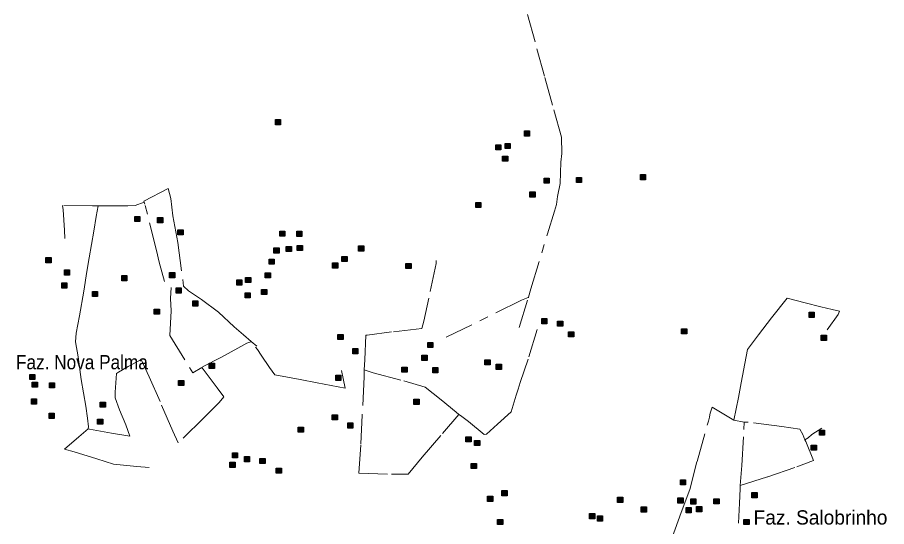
# Model space of a CAD drawing. Extents: x 393.5 to 446.9, y 8064.8 to 8120.4.
# Drawn here: x 426.46 to 436.2, y 8103.75 to 8109.45 of the extents above; entities that cross this region are included whole.
import ezdxf

# ---------------------------------------------------------------- set-up
doc = ezdxf.new("R2010")
doc.units = 0
doc.header["$LTSCALE"] = 0.064
doc.linetypes.add('DOT_DASHED', pattern=[7.7, 5, -1.2, 0.3, -1.2])
doc.layers.add('2', color=7, linetype='Continuous', lineweight=25)
doc.layers.add('22', color=7, linetype='DOT_DASHED', lineweight=13)
doc.layers.add('61', color=7, linetype='Continuous')

msp = doc.modelspace()

# ---------------------------------------------------------------- hatches: boundary and pattern name
at = {"layer": '2'}
for points in [[(429.3514, 8108.3076), (429.4094, 8108.3076), (429.4094, 8108.2496), (429.3514, 8108.2496)], [(432.1396, 8108.1801), (432.1976, 8108.1801), (432.1976, 8108.1221), (432.1396, 8108.1221)], [(431.8191, 8108.0256), (431.8771, 8108.0256), (431.8771, 8107.9676), (431.8191, 8107.9676)], [(431.9241, 8108.0396), (431.9821, 8108.0396), (431.9821, 8107.9816), (431.9241, 8107.9816)], [(431.8951, 8107.8986), (431.9531, 8107.8986), (431.9531, 8107.8406), (431.8951, 8107.8406)], [(433.4386, 8107.6904), (433.4966, 8107.6904), (433.4966, 8107.6324), (433.4386, 8107.6324)], [(432.3602, 8107.6519), (432.4182, 8107.6519), (432.4182, 8107.5939), (432.3602, 8107.5939)], [(432.7215, 8107.6589), (432.7795, 8107.6589), (432.7795, 8107.6009), (432.7215, 8107.6009)], [(432.2019, 8107.4972), (432.2599, 8107.4972), (432.2599, 8107.4392), (432.2019, 8107.4392)], [(431.5956, 8107.3798), (431.6536, 8107.3798), (431.6536, 8107.3218), (431.5956, 8107.3218)], [(427.7774, 8107.2222), (427.8354, 8107.2222), (427.8354, 8107.1642), (427.7774, 8107.1642)], [(428.0316, 8107.2102), (428.0896, 8107.2102), (428.0896, 8107.1522), (428.0316, 8107.1522)], [(428.26, 8107.0736), (428.318, 8107.0736), (428.318, 8107.0156), (428.26, 8107.0156)], [(429.4011, 8107.0583), (429.4591, 8107.0583), (429.4591, 8107.0003), (429.4011, 8107.0003)], [(429.5901, 8107.056), (429.6481, 8107.056), (429.6481, 8106.998), (429.5901, 8106.998)], [(429.3345, 8106.87), (429.3925, 8106.87), (429.3925, 8106.812), (429.3345, 8106.812)], [(429.4736, 8106.8872), (429.5316, 8106.8872), (429.5316, 8106.8292), (429.4736, 8106.8292)], [(429.5972, 8106.8974), (429.6552, 8106.8974), (429.6552, 8106.8394), (429.5972, 8106.8394)], [(430.2834, 8106.892), (430.3414, 8106.892), (430.3414, 8106.834), (430.2834, 8106.834)], [(426.7824, 8106.7619), (426.8404, 8106.7619), (426.8404, 8106.7039), (426.7824, 8106.7039)], [(429.2809, 8106.745), (429.3389, 8106.745), (429.3389, 8106.687), (429.2809, 8106.687)], [(430.097, 8106.7749), (430.155, 8106.7749), (430.155, 8106.7169), (430.097, 8106.7169)], [(426.989, 8106.6227), (427.047, 8106.6227), (427.047, 8106.5647), (426.989, 8106.5647)], [(429.9911, 8106.7023), (430.0491, 8106.7023), (430.0491, 8106.6443), (429.9911, 8106.6443)], [(430.8128, 8106.6959), (430.8708, 8106.6959), (430.8708, 8106.6379), (430.8128, 8106.6379)], [(427.6315, 8106.5607), (427.6895, 8106.5607), (427.6895, 8106.5027), (427.6315, 8106.5027)], [(428.1657, 8106.5937), (428.2237, 8106.5937), (428.2237, 8106.5357), (428.1657, 8106.5357)], [(429.0168, 8106.5401), (429.0748, 8106.5401), (429.0748, 8106.4821), (429.0168, 8106.4821)], [(429.2373, 8106.592), (429.2953, 8106.592), (429.2953, 8106.534), (429.2373, 8106.534)], [(426.9594, 8106.4773), (427.0174, 8106.4773), (427.0174, 8106.4193), (426.9594, 8106.4193)], [(428.9196, 8106.5119), (428.9776, 8106.5119), (428.9776, 8106.4539), (428.9196, 8106.4539)], [(427.3023, 8106.382), (427.3603, 8106.382), (427.3603, 8106.324), (427.3023, 8106.324)], [(428.2399, 8106.422), (428.2979, 8106.422), (428.2979, 8106.364), (428.2399, 8106.364)], [(429.0123, 8106.3678), (429.0703, 8106.3678), (429.0703, 8106.3098), (429.0123, 8106.3098)], [(429.197, 8106.4054), (429.255, 8106.4054), (429.255, 8106.3474), (429.197, 8106.3474)], [(428.4268, 8106.277), (428.4848, 8106.277), (428.4848, 8106.219), (428.4268, 8106.219)], [(427.9958, 8106.1844), (428.0538, 8106.1844), (428.0538, 8106.1264), (427.9958, 8106.1264)], [(435.3273, 8106.149), (435.3853, 8106.149), (435.3853, 8106.091), (435.3273, 8106.091)], [(432.3346, 8106.0792), (432.3926, 8106.0792), (432.3926, 8106.0212), (432.3346, 8106.0212)], [(432.5117, 8106.051), (432.5697, 8106.051), (432.5697, 8105.993), (432.5117, 8105.993)], [(433.9002, 8105.9651), (433.9582, 8105.9651), (433.9582, 8105.9071), (433.9002, 8105.9071)], [(430.0517, 8105.9009), (430.1097, 8105.9009), (430.1097, 8105.8429), (430.0517, 8105.8429)], [(432.6347, 8105.9313), (432.6927, 8105.9313), (432.6927, 8105.8733), (432.6347, 8105.8733)], [(435.4645, 8105.8915), (435.5225, 8105.8915), (435.5225, 8105.8335), (435.4645, 8105.8335)], [(431.0573, 8105.8106), (431.1153, 8105.8106), (431.1153, 8105.7526), (431.0573, 8105.7526)], [(430.2176, 8105.7427), (430.2756, 8105.7427), (430.2756, 8105.6847), (430.2176, 8105.6847)], [(430.9916, 8105.6677), (431.0496, 8105.6677), (431.0496, 8105.6097), (430.9916, 8105.6097)], [(428.6114, 8105.5776), (428.6694, 8105.5776), (428.6694, 8105.5196), (428.6114, 8105.5196)], [(431.6986, 8105.6171), (431.7566, 8105.6171), (431.7566, 8105.5591), (431.6986, 8105.5591)], [(431.8247, 8105.5677), (431.8827, 8105.5677), (431.8827, 8105.5097), (431.8247, 8105.5097)], [(426.6012, 8105.4537), (426.6592, 8105.4537), (426.6592, 8105.3957), (426.6012, 8105.3957)], [(430.7676, 8105.5344), (430.8256, 8105.5344), (430.8256, 8105.4764), (430.7676, 8105.4764)], [(431.1127, 8105.5298), (431.1707, 8105.5298), (431.1707, 8105.4718), (431.1127, 8105.4718)], [(426.6294, 8105.3672), (426.6874, 8105.3672), (426.6874, 8105.3092), (426.6294, 8105.3092)], [(426.8212, 8105.36), (426.8792, 8105.36), (426.8792, 8105.302), (426.8212, 8105.302)], [(428.2666, 8105.386), (428.3246, 8105.386), (428.3246, 8105.328), (428.2666, 8105.328)], [(430.0266, 8105.4438), (430.0846, 8105.4438), (430.0846, 8105.3858), (430.0266, 8105.3858)], [(426.6187, 8105.1784), (426.6767, 8105.1784), (426.6767, 8105.1204), (426.6187, 8105.1204)], [(430.9029, 8105.1749), (430.9609, 8105.1749), (430.9609, 8105.1169), (430.9029, 8105.1169)], [(427.3898, 8105.144), (427.4478, 8105.144), (427.4478, 8105.086), (427.3898, 8105.086)], [(426.817, 8105.0174), (426.875, 8105.0174), (426.875, 8104.9594), (426.817, 8104.9594)], [(429.9881, 8105.0007), (430.0461, 8105.0007), (430.0461, 8104.9427), (429.9881, 8104.9427)], [(427.3612, 8104.9527), (427.4192, 8104.9527), (427.4192, 8104.8947), (427.3612, 8104.8947)], [(430.1619, 8104.9096), (430.2199, 8104.9096), (430.2199, 8104.8516), (430.1619, 8104.8516)], [(429.6071, 8104.8626), (429.6651, 8104.8626), (429.6651, 8104.8046), (429.6071, 8104.8046)], [(435.4428, 8104.8295), (435.5008, 8104.8295), (435.5008, 8104.7715), (435.4428, 8104.7715)], [(431.4859, 8104.7548), (431.5439, 8104.7548), (431.5439, 8104.6968), (431.4859, 8104.6968)], [(431.5821, 8104.7147), (431.6401, 8104.7147), (431.6401, 8104.6567), (431.5821, 8104.6567)], [(428.8707, 8104.5757), (428.9287, 8104.5757), (428.9287, 8104.5177), (428.8707, 8104.5177)], [(435.3513, 8104.6616), (435.4093, 8104.6616), (435.4093, 8104.6036), (435.3513, 8104.6036)], [(429.0038, 8104.5332), (429.0618, 8104.5332), (429.0618, 8104.4752), (429.0038, 8104.4752)], [(429.1789, 8104.5116), (429.2369, 8104.5116), (429.2369, 8104.4536), (429.1789, 8104.4536)], [(428.8428, 8104.4703), (428.9008, 8104.4703), (428.9008, 8104.4123), (428.8428, 8104.4123)], [(429.3609, 8104.4038), (429.4189, 8104.4038), (429.4189, 8104.3458), (429.3609, 8104.3458)], [(431.545, 8104.4557), (431.603, 8104.4557), (431.603, 8104.3977), (431.545, 8104.3977)], [(433.8866, 8104.2727), (433.9446, 8104.2727), (433.9446, 8104.2147), (433.8866, 8104.2147)], [(431.7271, 8104.0892), (431.7851, 8104.0892), (431.7851, 8104.0312), (431.7271, 8104.0312)], [(431.8889, 8104.1523), (431.9469, 8104.1523), (431.9469, 8104.0943), (431.8889, 8104.0943)], [(434.6881, 8104.1306), (434.7461, 8104.1306), (434.7461, 8104.0726), (434.6881, 8104.0726)], [(433.1837, 8104.0771), (433.2417, 8104.0771), (433.2417, 8104.0191), (433.1837, 8104.0191)], [(433.8598, 8104.0702), (433.9178, 8104.0702), (433.9178, 8104.0122), (433.8598, 8104.0122)], [(434.0027, 8104.0584), (434.0607, 8104.0584), (434.0607, 8104.0004), (434.0027, 8104.0004)], [(434.2618, 8104.0609), (434.3198, 8104.0609), (434.3198, 8104.0029), (434.2618, 8104.0029)], [(433.4489, 8103.9696), (433.5069, 8103.9696), (433.5069, 8103.9116), (433.4489, 8103.9116)], [(433.9498, 8103.9622), (434.0078, 8103.9622), (434.0078, 8103.9042), (433.9498, 8103.9042)], [(434.067, 8103.9726), (434.125, 8103.9726), (434.125, 8103.9146), (434.067, 8103.9146)], [(431.8394, 8103.8293), (431.8974, 8103.8293), (431.8974, 8103.7713), (431.8394, 8103.7713)], [(432.8688, 8103.8939), (432.9268, 8103.8939), (432.9268, 8103.8359), (432.8688, 8103.8359)], [(432.9578, 8103.869), (433.0158, 8103.869), (433.0158, 8103.811), (432.9578, 8103.811)], [(434.5976, 8103.8287), (434.6556, 8103.8287), (434.6556, 8103.7707), (434.5976, 8103.7707)]]:
    msp.add_hatch(color=256, dxfattribs=at).paths.add_polyline_path(points)

# ---------------------------------------------------------------- linework, layer by layer
for points in [[(429.3514, 8108.3076), (429.4094, 8108.3076), (429.4094, 8108.2496), (429.3514, 8108.2496)], [(432.1396, 8108.1801), (432.1976, 8108.1801), (432.1976, 8108.1221), (432.1396, 8108.1221)], [(431.8191, 8108.0256), (431.8771, 8108.0256), (431.8771, 8107.9676), (431.8191, 8107.9676)], [(431.9241, 8108.0396), (431.9821, 8108.0396), (431.9821, 8107.9816), (431.9241, 8107.9816)], [(431.8951, 8107.8986), (431.9531, 8107.8986), (431.9531, 8107.8406), (431.8951, 8107.8406)], [(433.4386, 8107.6904), (433.4966, 8107.6904), (433.4966, 8107.6324), (433.4386, 8107.6324)], [(432.3602, 8107.6519), (432.4182, 8107.6519), (432.4182, 8107.5939), (432.3602, 8107.5939)], [(432.7215, 8107.6589), (432.7795, 8107.6589), (432.7795, 8107.6009), (432.7215, 8107.6009)], [(432.2019, 8107.4972), (432.2599, 8107.4972), (432.2599, 8107.4392), (432.2019, 8107.4392)], [(431.5956, 8107.3798), (431.6536, 8107.3798), (431.6536, 8107.3218), (431.5956, 8107.3218)], [(427.7774, 8107.2222), (427.8354, 8107.2222), (427.8354, 8107.1642), (427.7774, 8107.1642)], [(428.0316, 8107.2102), (428.0896, 8107.2102), (428.0896, 8107.1522), (428.0316, 8107.1522)], [(428.26, 8107.0736), (428.318, 8107.0736), (428.318, 8107.0156), (428.26, 8107.0156)], [(429.4011, 8107.0583), (429.4591, 8107.0583), (429.4591, 8107.0003), (429.4011, 8107.0003)], [(429.5901, 8107.056), (429.6481, 8107.056), (429.6481, 8106.998), (429.5901, 8106.998)], [(429.3345, 8106.87), (429.3925, 8106.87), (429.3925, 8106.812), (429.3345, 8106.812)], [(429.4736, 8106.8872), (429.5316, 8106.8872), (429.5316, 8106.8292), (429.4736, 8106.8292)], [(429.5972, 8106.8974), (429.6552, 8106.8974), (429.6552, 8106.8394), (429.5972, 8106.8394)], [(430.2834, 8106.892), (430.3414, 8106.892), (430.3414, 8106.834), (430.2834, 8106.834)], [(426.7824, 8106.7619), (426.8404, 8106.7619), (426.8404, 8106.7039), (426.7824, 8106.7039)], [(429.2809, 8106.745), (429.3389, 8106.745), (429.3389, 8106.687), (429.2809, 8106.687)], [(430.097, 8106.7749), (430.155, 8106.7749), (430.155, 8106.7169), (430.097, 8106.7169)], [(426.989, 8106.6227), (427.047, 8106.6227), (427.047, 8106.5647), (426.989, 8106.5647)], [(429.9911, 8106.7023), (430.0491, 8106.7023), (430.0491, 8106.6443), (429.9911, 8106.6443)], [(430.8128, 8106.6959), (430.8708, 8106.6959), (430.8708, 8106.6379), (430.8128, 8106.6379)], [(427.6315, 8106.5607), (427.6895, 8106.5607), (427.6895, 8106.5027), (427.6315, 8106.5027)], [(428.1657, 8106.5937), (428.2237, 8106.5937), (428.2237, 8106.5357), (428.1657, 8106.5357)], [(429.0168, 8106.5401), (429.0748, 8106.5401), (429.0748, 8106.4821), (429.0168, 8106.4821)], [(429.2373, 8106.592), (429.2953, 8106.592), (429.2953, 8106.534), (429.2373, 8106.534)], [(426.9594, 8106.4773), (427.0174, 8106.4773), (427.0174, 8106.4193), (426.9594, 8106.4193)], [(428.9196, 8106.5119), (428.9776, 8106.5119), (428.9776, 8106.4539), (428.9196, 8106.4539)], [(427.3023, 8106.382), (427.3603, 8106.382), (427.3603, 8106.324), (427.3023, 8106.324)], [(428.2399, 8106.422), (428.2979, 8106.422), (428.2979, 8106.364), (428.2399, 8106.364)], [(429.0123, 8106.3678), (429.0703, 8106.3678), (429.0703, 8106.3098), (429.0123, 8106.3098)], [(429.197, 8106.4054), (429.255, 8106.4054), (429.255, 8106.3474), (429.197, 8106.3474)], [(428.4268, 8106.277), (428.4848, 8106.277), (428.4848, 8106.219), (428.4268, 8106.219)], [(427.9958, 8106.1844), (428.0538, 8106.1844), (428.0538, 8106.1264), (427.9958, 8106.1264)], [(435.3273, 8106.149), (435.3853, 8106.149), (435.3853, 8106.091), (435.3273, 8106.091)], [(432.3346, 8106.0792), (432.3926, 8106.0792), (432.3926, 8106.0212), (432.3346, 8106.0212)], [(432.5117, 8106.051), (432.5697, 8106.051), (432.5697, 8105.993), (432.5117, 8105.993)], [(433.9002, 8105.9651), (433.9582, 8105.9651), (433.9582, 8105.9071), (433.9002, 8105.9071)], [(430.0517, 8105.9009), (430.1097, 8105.9009), (430.1097, 8105.8429), (430.0517, 8105.8429)], [(432.6347, 8105.9313), (432.6927, 8105.9313), (432.6927, 8105.8733), (432.6347, 8105.8733)], [(435.4645, 8105.8915), (435.5225, 8105.8915), (435.5225, 8105.8335), (435.4645, 8105.8335)], [(431.0573, 8105.8106), (431.1153, 8105.8106), (431.1153, 8105.7526), (431.0573, 8105.7526)], [(430.2176, 8105.7427), (430.2756, 8105.7427), (430.2756, 8105.6847), (430.2176, 8105.6847)], [(430.9916, 8105.6677), (431.0496, 8105.6677), (431.0496, 8105.6097), (430.9916, 8105.6097)], [(428.6114, 8105.5776), (428.6694, 8105.5776), (428.6694, 8105.5196), (428.6114, 8105.5196)], [(431.6986, 8105.6171), (431.7566, 8105.6171), (431.7566, 8105.5591), (431.6986, 8105.5591)], [(431.8247, 8105.5677), (431.8827, 8105.5677), (431.8827, 8105.5097), (431.8247, 8105.5097)], [(426.6012, 8105.4537), (426.6592, 8105.4537), (426.6592, 8105.3957), (426.6012, 8105.3957)], [(430.7676, 8105.5344), (430.8256, 8105.5344), (430.8256, 8105.4764), (430.7676, 8105.4764)], [(431.1127, 8105.5298), (431.1707, 8105.5298), (431.1707, 8105.4718), (431.1127, 8105.4718)], [(426.6294, 8105.3672), (426.6874, 8105.3672), (426.6874, 8105.3092), (426.6294, 8105.3092)], [(426.8212, 8105.36), (426.8792, 8105.36), (426.8792, 8105.302), (426.8212, 8105.302)], [(428.2666, 8105.386), (428.3246, 8105.386), (428.3246, 8105.328), (428.2666, 8105.328)], [(430.0266, 8105.4438), (430.0846, 8105.4438), (430.0846, 8105.3858), (430.0266, 8105.3858)], [(426.6187, 8105.1784), (426.6767, 8105.1784), (426.6767, 8105.1204), (426.6187, 8105.1204)], [(430.9029, 8105.1749), (430.9609, 8105.1749), (430.9609, 8105.1169), (430.9029, 8105.1169)], [(427.3898, 8105.144), (427.4478, 8105.144), (427.4478, 8105.086), (427.3898, 8105.086)], [(426.817, 8105.0174), (426.875, 8105.0174), (426.875, 8104.9594), (426.817, 8104.9594)], [(429.9881, 8105.0007), (430.0461, 8105.0007), (430.0461, 8104.9427), (429.9881, 8104.9427)], [(427.3612, 8104.9527), (427.4192, 8104.9527), (427.4192, 8104.8947), (427.3612, 8104.8947)], [(430.1619, 8104.9096), (430.2199, 8104.9096), (430.2199, 8104.8516), (430.1619, 8104.8516)], [(429.6071, 8104.8626), (429.6651, 8104.8626), (429.6651, 8104.8046), (429.6071, 8104.8046)], [(435.4428, 8104.8295), (435.5008, 8104.8295), (435.5008, 8104.7715), (435.4428, 8104.7715)], [(431.4859, 8104.7548), (431.5439, 8104.7548), (431.5439, 8104.6968), (431.4859, 8104.6968)], [(431.5821, 8104.7147), (431.6401, 8104.7147), (431.6401, 8104.6567), (431.5821, 8104.6567)], [(428.8707, 8104.5757), (428.9287, 8104.5757), (428.9287, 8104.5177), (428.8707, 8104.5177)], [(435.3513, 8104.6616), (435.4093, 8104.6616), (435.4093, 8104.6036), (435.3513, 8104.6036)], [(429.0038, 8104.5332), (429.0618, 8104.5332), (429.0618, 8104.4752), (429.0038, 8104.4752)], [(429.1789, 8104.5116), (429.2369, 8104.5116), (429.2369, 8104.4536), (429.1789, 8104.4536)], [(428.8428, 8104.4703), (428.9008, 8104.4703), (428.9008, 8104.4123), (428.8428, 8104.4123)], [(429.3609, 8104.4038), (429.4189, 8104.4038), (429.4189, 8104.3458), (429.3609, 8104.3458)], [(431.545, 8104.4557), (431.603, 8104.4557), (431.603, 8104.3977), (431.545, 8104.3977)], [(433.8866, 8104.2727), (433.9446, 8104.2727), (433.9446, 8104.2147), (433.8866, 8104.2147)], [(431.7271, 8104.0892), (431.7851, 8104.0892), (431.7851, 8104.0312), (431.7271, 8104.0312)], [(431.8889, 8104.1523), (431.9469, 8104.1523), (431.9469, 8104.0943), (431.8889, 8104.0943)], [(434.6881, 8104.1306), (434.7461, 8104.1306), (434.7461, 8104.0726), (434.6881, 8104.0726)], [(433.1837, 8104.0771), (433.2417, 8104.0771), (433.2417, 8104.0191), (433.1837, 8104.0191)], [(433.8598, 8104.0702), (433.9178, 8104.0702), (433.9178, 8104.0122), (433.8598, 8104.0122)], [(434.0027, 8104.0584), (434.0607, 8104.0584), (434.0607, 8104.0004), (434.0027, 8104.0004)], [(434.2618, 8104.0609), (434.3198, 8104.0609), (434.3198, 8104.0029), (434.2618, 8104.0029)], [(433.4489, 8103.9696), (433.5069, 8103.9696), (433.5069, 8103.9116), (433.4489, 8103.9116)], [(433.9498, 8103.9622), (434.0078, 8103.9622), (434.0078, 8103.9042), (433.9498, 8103.9042)], [(434.067, 8103.9726), (434.125, 8103.9726), (434.125, 8103.9146), (434.067, 8103.9146)], [(431.8394, 8103.8293), (431.8974, 8103.8293), (431.8974, 8103.7713), (431.8394, 8103.7713)], [(432.8688, 8103.8939), (432.9268, 8103.8939), (432.9268, 8103.8359), (432.8688, 8103.8359)], [(432.9578, 8103.869), (433.0158, 8103.869), (433.0158, 8103.811), (432.9578, 8103.811)], [(434.5976, 8103.8287), (434.6556, 8103.8287), (434.6556, 8103.7707), (434.5976, 8103.7707)]]:
    msp.add_lwpolyline(points, close=True, dxfattribs=at)
at = {"layer": '22'}
for p, q in [((427.3812, 8107.3414), (427.3678, 8107.3415)), ((427.878, 8107.3925), (427.8789, 8107.393)), ((428.5281, 8105.5318), (428.5282, 8105.5317)), ((430.3464, 8105.5026), (430.3464, 8105.5001)), ((434.5554, 8104.2082), (434.5571, 8104.2088))]:
    msp.add_line(p, q, dxfattribs=at)
for points in [[(432.1861, 8106.3163), (432.2106, 8106.4112), (432.4, 8107.029), (432.476, 8107.2813), (432.4977, 8107.3572), (432.51, 8107.4441), (432.5398, 8107.5906), (432.5481, 8107.8292), (432.5595, 8107.9269), (432.5535, 8108.1086), (432.4531, 8108.4694), (432.3649, 8108.7915), (432.259, 8109.1767), (432.0988, 8109.7582), (432.54, 8109.7966), (432.5457, 8109.7971)], [(427.8789, 8107.393), (428.1512, 8107.5336), (428.1789, 8107.4248), (428.2036, 8107.2296), (428.258, 8106.9307), (428.3236, 8106.4414), (428.3792, 8106.3896), (428.5251, 8106.2932), (428.7155, 8106.1499), (428.8911, 8105.9868), (428.9938, 8105.8954), (429.0814, 8105.8205)], [(427.3678, 8107.3415), (427.3038, 8107.3419), (426.9691, 8107.3443), (426.9738, 8107.2978), (426.9886, 8107.0666), (426.9939, 8106.9741)], [(427.3678, 8107.3415), (427.3462, 8107.2209), (427.3188, 8107.0553), (427.2677, 8106.7586), (427.2395, 8106.6045), (427.2057, 8106.387), (427.1589, 8106.1105), (427.1222, 8105.9147), (427.1129, 8105.8181), (427.1431, 8105.6482), (427.1784, 8105.3976), (427.2274, 8105.0981), (427.2476, 8104.9613), (427.257, 8104.8663), (427.2558, 8104.8476), (427.2555, 8104.8433)], [(427.3812, 8107.3414), (427.6989, 8107.3393), (427.7796, 8107.3433), (427.8813, 8107.3832)], [(428.1104, 8106.4932), (428.051, 8106.7107), (428.0214, 8106.8416), (427.8903, 8107.3579), (427.8813, 8107.3832), (427.878, 8107.3925)], [(431.1501, 8106.7281), (431.1501, 8106.6959), (431.0688, 8106.3063), (431.0144, 8106.0494), (430.9921, 8105.9678), (430.6508, 8105.9283), (430.3788, 8105.8937), (430.3652, 8105.8936), (430.3528, 8105.6144), (430.3464, 8105.5026)], [(428.1831, 8106.4246), (428.1782, 8106.3035), (428.1835, 8106.1643), (428.1683, 8105.8884), (428.4254, 8105.4708), (428.5281, 8105.5318)], [(431.2631, 8105.8686), (432.1074, 8106.2837), (432.1819, 8106.3145), (432.1861, 8106.3163)], [(432.0803, 8105.9772), (432.1843, 8106.3105), (432.1851, 8106.313), (432.1861, 8106.3163)], [(434.5364, 8105.194), (434.5666, 8105.357), (434.6234, 8105.6538), (434.6379, 8105.7309), (434.7609, 8105.8953), (434.9057, 8106.0858), (435.0818, 8106.3054), (435.2856, 8106.2531), (435.461, 8106.208), (435.5862, 8106.1789), (435.6692, 8106.1615), (435.6531, 8106.1251), (435.5316, 8105.952)], [(432.2834, 8105.9567), (432.1806, 8105.6219), (432.092, 8105.3623), (432.0709, 8105.2879)], [(428.5367, 8105.5382), (428.7463, 8105.6469), (428.9293, 8105.7482), (429.0331, 8105.8025), (429.0772, 8105.8189), (429.0814, 8105.8205), (429.1444, 8105.7679)], [(430.0932, 8105.4983), (430.1328, 8105.3006), (429.8212, 8105.3575), (429.6297, 8105.3951), (429.3441, 8105.4472), (429.286, 8105.531), (429.1931, 8105.6688), (429.1495, 8105.7312), (429.1297, 8105.7575)], [(428.6981, 8105.3028), (428.773, 8105.2006), (428.7212, 8105.1372), (428.5454, 8104.9644), (428.2643, 8104.685), (428.2023, 8104.816), (428.0596, 8105.1487), (427.9379, 8105.4252), (427.8485, 8105.621), (427.703, 8105.5404), (427.5949, 8105.4799), (427.5718, 8105.4641), (427.5567, 8105.2538), (427.5567, 8105.1905), (427.6057, 8105.0565), (427.677, 8104.8867), (427.7216, 8104.7628), (427.5156, 8104.7945), (427.2714, 8104.839), (427.2586, 8104.8425), (427.2555, 8104.8433)], [(428.5282, 8105.5317), (428.5425, 8105.5131), (428.6981, 8105.3028)], [(430.3464, 8105.5001), (430.3452, 8105.4261), (430.3242, 8104.9962), (430.3069, 8104.6626), (430.2871, 8104.3463), (430.6517, 8104.3349), (430.8393, 8104.3344), (430.9961, 8104.5251), (431.2244, 8104.7907), (431.4072, 8105.0048)], [(430.3464, 8105.5026), (430.4478, 8105.4704), (430.7915, 8105.3815), (431.0289, 8105.3098), (431.2069, 8105.169), (431.3766, 8105.031), (431.4066, 8105.0053), (431.4072, 8105.0048)], [(432.0709, 8105.2879), (432.0487, 8105.2212), (431.9918, 8105.0334), (431.8397, 8104.8945), (431.7156, 8104.7841), (431.6908, 8104.7792), (431.5153, 8104.925), (431.4261, 8104.9915), (431.4072, 8105.0048)], [(434.6019, 8104.9177), (434.6, 8104.9181), (434.4857, 8104.9402), (434.5364, 8105.194)], [(434.2161, 8105.0014), (434.2207, 8105.0177), (434.2406, 8105.0864), (434.4857, 8104.9402)], [(432.9812, 8103.3672), (433.072, 8103.3668), (433.3714, 8103.3713), (433.6419, 8103.3779), (433.7051, 8103.3846), (433.795, 8103.6283), (433.8947, 8103.9053), (433.9934, 8104.1624), (434.0743, 8104.4793), (434.1997, 8104.9306), (434.2128, 8104.9757), (434.2161, 8105.0014)], [(434.5554, 8104.2082), (434.576, 8104.4332), (434.5985, 8104.8361), (434.6013, 8104.9164)], [(435.2795, 8104.7205), (435.2563, 8104.7783), (435.2235, 8104.8408), (435.022, 8104.8714), (434.6443, 8104.9165), (434.6029, 8104.9164), (434.6013, 8104.9164)], [(427.9398, 8104.4102), (427.7994, 8104.4228), (427.54, 8104.4472), (427.3519, 8104.5092), (427.0968, 8104.5841), (426.9916, 8104.6172), (427.1516, 8104.7554), (427.2555, 8104.8433)], [(435.4695, 8104.8524), (435.3574, 8104.7783), (435.3166, 8104.7419), (435.2795, 8104.7205), (435.2788, 8104.7201)], [(434.5571, 8104.2088), (434.8655, 8104.3071), (435.1915, 8104.4176), (435.3778, 8104.4874), (435.2905, 8104.6998), (435.2795, 8104.7205)], [(434.5371, 8103.7859), (434.5492, 8104.01), (434.5561, 8104.1703), (434.5554, 8104.2082)]]:
    msp.add_lwpolyline(points, dxfattribs=at)

# ---------------------------------------------------------------- texts
at = {"layer": '61', "width": 0.9}
msp.add_text('Faz. Nova Palma', height=0.16, dxfattribs=at).set_placement((426.4467, 8105.5102))
at = {"layer": '61'}
msp.add_text('Faz. Salobrinho', height=0.16, dxfattribs=at).set_placement((434.7063, 8103.7714))

doc.saveas('drawing.dxf')
